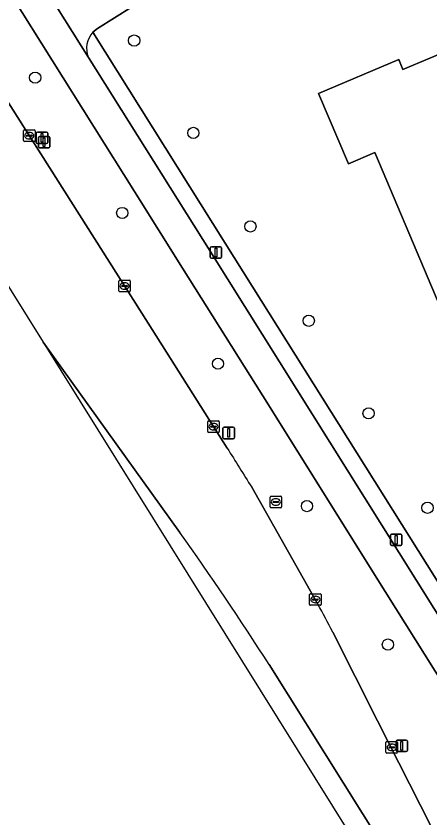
# Model space of a CAD drawing. Extents: x 160077 to 160948, y 386481 to 387498.
# Drawn here: x 160422.8 to 160458.7, y 386739 to 386808.6 of the extents above; entities that cross this region are included whole.
import ezdxf

# ---------------------------------------------------------------- set-up
doc = ezdxf.new("R2010")
doc.units = 0
for name, color, linetype in [('IMGEO_Berm_groen', 7, 'Continuous'), ('IMGEO_Boom', 7, 'Continuous'), ('IMGEO_Fietspad_gesloten', 7, 'Continuous'), ('IMGEO_Fietspad_open', 7, 'Continuous'), ('IMGEO_Groenvoorziening', 7, 'Continuous'), ('IMGEO_Kolk', 7, 'Continuous'), ('IMGEO_Lichtmast', 7, 'Continuous'), ('IMGEO_OVBaan_gesloten', 7, 'Continuous'), ('IMGEO_Pand', 7, 'Continuous'), ('IMGEO_Rijbaan_regionaal_gesloten', 7, 'Continuous'), ('IMGEO_Rioolput', 7, 'Continuous'), ('IMGEO_Voetpad_open', 7, 'Continuous')]:
    doc.layers.add(name, color=color, linetype=linetype)

msp = doc.modelspace()

# ---------------------------------------------------------------- linework, layer by layer
at = {"layer": 'IMGEO_Berm_groen'}
for points in [[(160499.383, 386687.635), (160498.978, 386688.282), (160486.744, 386707.806), (160476.448, 386724.239), (160468.64, 386736.699), (160465.892, 386741.082), (160454.087, 386759.909), (160444.721, 386774.848), (160437.266, 386786.737), (160433.09, 386793.395), (160422.403, 386810.435), (160420.492, 386813.481), (160411.654, 386827.581), (160407.208, 386834.673), (160401.736, 386843.281)], [(160397.258, 386840.35), (160411.262, 386818.254), (160422.342, 386800.771), (160434.272, 386781.947), (160441.145, 386771.103)], [(160443.268, 386767.704), (160449.011, 386757.544)], [(160450.306, 386755.123), (160454.198, 386747.429), (160460.688, 386734.599)]]:
    msp.add_lwpolyline(points, dxfattribs=at)
for centre, radius, start, end in [((160759.974, 386967.879), 374.664, 211.68228, 212.29514), ((160386.129, 386722.351), 72.06, 27.05086, 29.23405)]:
    msp.add_arc(centre, radius, start, end, dxfattribs=at)
at = {"layer": 'IMGEO_Boom'}
for centre in [(160433.06, 386806.5), (160424.463, 386803.275), (160438.197, 386798.472), (160432.028, 386791.524), (160443.153, 386790.353), (160448.215, 386782.162), (160440.338, 386778.435), (160453.416, 386774.122), (160448.065, 386766.067), (160458.529, 386765.918), (160455.093, 386754.037)]:
    msp.add_circle(centre, 0.489, dxfattribs=at)
at = {"layer": 'IMGEO_Fietspad_gesloten'}
for points in [[(160399.944, 386846.173), (160401.736, 386843.281), (160407.208, 386834.673), (160411.654, 386827.581), (160420.492, 386813.481), (160422.403, 386810.435), (160433.09, 386793.395), (160437.266, 386786.737), (160444.721, 386774.848), (160454.087, 386759.909), (160465.892, 386741.082)], [(160470.983, 386738.226), (160439.654, 386788.204), (160429.081, 386805.038), (160425.614, 386810.586), (160422.849, 386814.976), (160409.479, 386836.28), (160404.053, 386844.866)]]:
    msp.add_lwpolyline(points, dxfattribs=at)
at = {"layer": 'IMGEO_Fietspad_open'}
for points in [[(160429.484, 386807.235), (160429.869, 386807.54), (160434.31, 386810.339), (160460.073, 386826.509)], [(160425.614, 386810.586), (160429.081, 386805.038)]]:
    msp.add_lwpolyline(points, dxfattribs=at)
msp.add_arc((160430.978, 386805.825), 2.054, 136.67445, 202.5369, dxfattribs=at)
at = {"layer": 'IMGEO_Groenvoorziening'}
for points in [[(160460.073, 386826.509), (160434.31, 386810.339), (160429.869, 386807.54), (160429.484, 386807.235), (160440.964, 386788.9), (160472.273, 386739.018)], [(160473.766, 386750), (160453.962, 386796.768), (160451.663, 386795.795), (160449.075, 386801.906), (160456.028, 386804.85), (160456.393, 386803.987), (160461.067, 386805.966)]]:
    msp.add_lwpolyline(points, dxfattribs=at)
at = {"layer": 'IMGEO_Kolk'}
for p, q in [((160423.449, 386797.806), (160423.449, 386798.658)), ((160423.524, 386798.732), (160424.376, 386798.732)), ((160423.708, 386798.226), (160423.708, 386798.238)), ((160424.146, 386798.189), (160423.748, 386798.189)), ((160423.751, 386798.275), (160424.149, 386798.275)), ((160423.937, 386798.512), (160423.962, 386798.512)), ((160424.192, 386798.238), (160424.192, 386798.226)), ((160424.45, 386798.658), (160424.45, 386797.806)), ((160424.376, 386797.732), (160423.524, 386797.732)), ((160423.96, 386797.952), (160423.935, 386797.952)), ((160431.724, 386784.755), (160431.724, 386785.607)), ((160431.799, 386785.681), (160432.651, 386785.681)), ((160432.725, 386785.607), (160432.725, 386784.755)), ((160431.983, 386785.175), (160431.983, 386785.187)), ((160432.421, 386785.138), (160432.023, 386785.138)), ((160432.026, 386785.224), (160432.424, 386785.224)), ((160432.235, 386784.901), (160432.21, 386784.901)), ((160432.212, 386785.461), (160432.237, 386785.461)), ((160432.467, 386785.187), (160432.467, 386785.175)), ((160432.651, 386784.681), (160431.799, 386784.681)), ((160439.447, 386772.541), (160439.447, 386773.393)), ((160439.522, 386773.467), (160440.374, 386773.467)), ((160439.935, 386773.247), (160439.96, 386773.247)), ((160440.448, 386773.393), (160440.448, 386772.541)), ((160440.374, 386772.467), (160439.522, 386772.467)), ((160439.706, 386772.961), (160439.706, 386772.973)), ((160440.144, 386772.924), (160439.746, 386772.924)), ((160439.749, 386773.01), (160440.147, 386773.01)), ((160439.958, 386772.687), (160439.933, 386772.687)), ((160440.19, 386772.973), (160440.19, 386772.961)), ((160448.371, 386758.452), (160449.223, 386758.452)), ((160448.296, 386757.526), (160448.296, 386758.378)), ((160448.555, 386757.946), (160448.555, 386757.958)), ((160448.993, 386757.909), (160448.595, 386757.909)), ((160448.598, 386757.995), (160448.996, 386757.995)), ((160448.784, 386758.232), (160448.809, 386758.232)), ((160449.039, 386757.958), (160449.039, 386757.946)), ((160449.297, 386758.378), (160449.297, 386757.526)), ((160449.223, 386757.452), (160448.371, 386757.452)), ((160448.807, 386757.672), (160448.782, 386757.672)), ((160454.923, 386744.684), (160454.923, 386745.536)), ((160454.998, 386745.61), (160455.85, 386745.61)), ((160455.411, 386745.39), (160455.436, 386745.39)), ((160455.924, 386745.536), (160455.924, 386744.684)), ((160455.85, 386744.61), (160454.998, 386744.61)), ((160455.182, 386745.104), (160455.182, 386745.116)), ((160455.62, 386745.067), (160455.222, 386745.067)), ((160455.225, 386745.153), (160455.623, 386745.153)), ((160455.434, 386744.83), (160455.409, 386744.83)), ((160455.666, 386745.116), (160455.666, 386745.104))]:
    msp.add_line(p, q, dxfattribs=at)
for points in [[(160423.449, 386797.806), (160423.449, 386798.658)], [(160423.524, 386798.732), (160424.376, 386798.732)], [(160424.45, 386798.658), (160424.45, 386797.806)], [(160424.376, 386797.732), (160423.524, 386797.732)], [(160431.724, 386784.755), (160431.724, 386785.607)], [(160431.799, 386785.681), (160432.651, 386785.681)], [(160432.725, 386785.607), (160432.725, 386784.755)], [(160432.651, 386784.681), (160431.799, 386784.681)], [(160439.447, 386772.541), (160439.447, 386773.393)], [(160439.522, 386773.467), (160440.374, 386773.467)], [(160440.448, 386773.393), (160440.448, 386772.541)], [(160440.374, 386772.467), (160439.522, 386772.467)], [(160448.371, 386758.452), (160449.223, 386758.452)], [(160448.296, 386757.526), (160448.296, 386758.378)], [(160449.297, 386758.378), (160449.297, 386757.526)], [(160449.223, 386757.452), (160448.371, 386757.452)], [(160454.923, 386744.684), (160454.923, 386745.536)], [(160454.998, 386745.61), (160455.85, 386745.61)], [(160455.924, 386745.536), (160455.924, 386744.684)], [(160455.85, 386744.61), (160454.998, 386744.61)]]:
    msp.add_lwpolyline(points, dxfattribs=at)
for centre, radius, start, end in [((160423.526, 386798.656), 0.0765, 91.55205, 178.44795), ((160423.526, 386798.656), 0.0765, 91.55205, 178.44795), ((160423.748, 386798.235), 0.0403, 85.87752, 175.75265), ((160423.745, 386798.225), 0.0366, 178.93798, 274.71019), ((160424.149, 386798.232), 0.043, 264.86636, 352.45326), ((160424.153, 386798.237), 0.0386, 1.73085, 96.63898), ((160424.374, 386798.656), 0.0765, 1.55205, 88.44795), ((160424.374, 386798.656), 0.0765, 1.55205, 88.44795), ((160423.526, 386797.808), 0.0765, 181.55205, 268.44795), ((160423.526, 386797.808), 0.0765, 181.55205, 268.44795), ((160424.374, 386797.808), 0.0765, 271.55205, 358.44795), ((160424.374, 386797.808), 0.0765, 271.55205, 358.44795), ((160431.801, 386785.605), 0.0765, 91.55205, 178.44795), ((160431.801, 386785.605), 0.0765, 91.55205, 178.44795), ((160432.649, 386785.605), 0.0765, 1.55205, 88.44795), ((160432.649, 386785.605), 0.0765, 1.55205, 88.44795), ((160432.023, 386785.184), 0.0403, 85.87752, 175.75265), ((160432.02, 386785.174), 0.0366, 178.93798, 274.71019), ((160432.424, 386785.181), 0.043, 264.86636, 352.45326), ((160432.428, 386785.186), 0.0386, 1.73085, 96.63898), ((160431.801, 386784.757), 0.0765, 181.55205, 268.44795), ((160431.801, 386784.757), 0.0765, 181.55205, 268.44795), ((160432.649, 386784.757), 0.0765, 271.55205, 358.44795), ((160432.649, 386784.757), 0.0765, 271.55205, 358.44795), ((160439.524, 386773.391), 0.0765, 91.55205, 178.44795), ((160439.524, 386773.391), 0.0765, 91.55205, 178.44795), ((160440.372, 386773.391), 0.0765, 1.55205, 88.44795), ((160440.372, 386773.391), 0.0765, 1.55205, 88.44795), ((160439.524, 386772.543), 0.0765, 181.55205, 268.44795), ((160439.524, 386772.543), 0.0765, 181.55205, 268.44795), ((160439.746, 386772.97), 0.0403, 85.87752, 175.75265), ((160439.743, 386772.96), 0.0366, 178.93798, 274.71019), ((160440.147, 386772.967), 0.043, 264.86636, 352.45326), ((160440.151, 386772.972), 0.0386, 1.73085, 96.63898), ((160440.372, 386772.543), 0.0765, 271.55205, 358.44795), ((160440.372, 386772.543), 0.0765, 271.55205, 358.44795), ((160448.373, 386758.376), 0.0765, 91.55205, 178.44795), ((160448.373, 386758.376), 0.0765, 91.55205, 178.44795), ((160449.221, 386758.376), 0.0765, 1.55205, 88.44795), ((160449.221, 386758.376), 0.0765, 1.55205, 88.44795), ((160448.595, 386757.955), 0.0403, 85.87752, 175.75265), ((160448.592, 386757.945), 0.0366, 178.93798, 274.71019), ((160448.996, 386757.952), 0.043, 264.86636, 352.45326), ((160449, 386757.957), 0.0386, 1.73085, 96.63898), ((160448.373, 386757.528), 0.0765, 181.55205, 268.44795), ((160448.373, 386757.528), 0.0765, 181.55205, 268.44795), ((160449.221, 386757.528), 0.0765, 271.55205, 358.44795), ((160449.221, 386757.528), 0.0765, 271.55205, 358.44795), ((160455, 386745.534), 0.0765, 91.55205, 178.44795), ((160455, 386745.534), 0.0765, 91.55205, 178.44795), ((160455.848, 386745.534), 0.0765, 1.55205, 88.44795), ((160455.848, 386745.534), 0.0765, 1.55205, 88.44795), ((160455, 386744.686), 0.0765, 181.55205, 268.44795), ((160455, 386744.686), 0.0765, 181.55205, 268.44795), ((160455.222, 386745.113), 0.0403, 85.87752, 175.75265), ((160455.219, 386745.103), 0.0366, 178.93798, 274.71019), ((160455.623, 386745.11), 0.043, 264.86636, 352.45326), ((160455.627, 386745.115), 0.0386, 1.73085, 96.63898), ((160455.848, 386744.686), 0.0765, 271.55205, 358.44795), ((160455.848, 386744.686), 0.0765, 271.55205, 358.44795)]:
    msp.add_arc(centre, radius, start, end, dxfattribs=at)
for centre, major_axis, ratio, start_param, end_param in [((160423.936, 386798.232), (-0.387, 0.002), 0.722429, 4.712389, 7.853982), ((160423.961, 386798.232), (-0.39, 0.002), 0.717154, 1.570796, 4.712389), ((160432.211, 386785.181), (-0.387, 0.002), 0.722429, 4.712389, 7.853982), ((160432.236, 386785.181), (-0.39, 0.002), 0.717154, 1.570796, 4.712389), ((160439.934, 386772.967), (-0.387, 0.002), 0.722429, 4.712389, 7.853982), ((160439.959, 386772.967), (-0.39, 0.002), 0.717154, 1.570796, 4.712389), ((160448.783, 386757.952), (-0.387, 0.002), 0.722429, 4.712389, 7.853982), ((160448.808, 386757.952), (-0.39, 0.002), 0.717154, 1.570796, 4.712389), ((160455.41, 386745.11), (-0.387, 0.002), 0.722429, 4.712389, 7.853982), ((160455.435, 386745.11), (-0.39, 0.002), 0.717154, 1.570796, 4.712389)]:
    msp.add_ellipse(centre, major_axis=major_axis, ratio=ratio, start_param=start_param, end_param=end_param, dxfattribs=at)
at = {"layer": 'IMGEO_Lichtmast'}
for p, q in [((160424.563, 386797.655), (160424.563, 386798.455)), ((160424.563, 386798.455), (160424.563, 386797.655)), ((160424.663, 386798.555), (160425.453, 386798.555)), ((160425.453, 386798.555), (160424.663, 386798.555)), ((160424.845, 386798.17), (160425.635, 386798.17)), ((160425.635, 386798.17), (160424.845, 386798.17)), ((160425.553, 386798.455), (160425.553, 386797.655)), ((160425.553, 386797.655), (160425.553, 386798.455)), ((160425.453, 386797.555), (160424.663, 386797.555)), ((160424.663, 386797.555), (160425.453, 386797.555)), ((160424.745, 386797.27), (160424.745, 386798.07)), ((160424.745, 386798.07), (160424.745, 386797.27)), ((160425.735, 386798.07), (160425.735, 386797.27)), ((160425.735, 386797.27), (160425.735, 386798.07)), ((160425.635, 386797.17), (160424.845, 386797.17)), ((160424.845, 386797.17), (160425.635, 386797.17)), ((160439.66, 386787.684), (160439.66, 386788.484)), ((160439.66, 386788.484), (160439.66, 386787.684)), ((160439.76, 386788.584), (160440.55, 386788.584)), ((160440.55, 386788.584), (160439.76, 386788.584)), ((160440.65, 386788.484), (160440.65, 386787.684)), ((160440.65, 386787.684), (160440.65, 386788.484)), ((160440.55, 386787.584), (160439.76, 386787.584)), ((160439.76, 386787.584), (160440.55, 386787.584)), ((160440.77, 386772.022), (160440.77, 386772.822)), ((160440.77, 386772.822), (160440.77, 386772.022)), ((160440.87, 386772.922), (160441.66, 386772.922)), ((160441.66, 386772.922), (160440.87, 386772.922)), ((160441.76, 386772.822), (160441.76, 386772.022)), ((160441.76, 386772.022), (160441.76, 386772.822)), ((160441.66, 386771.922), (160440.87, 386771.922)), ((160440.87, 386771.922), (160441.66, 386771.922)), ((160455.316, 386762.736), (160455.316, 386763.536)), ((160455.316, 386763.536), (160455.316, 386762.736)), ((160455.416, 386763.636), (160456.206, 386763.636)), ((160456.206, 386763.636), (160455.416, 386763.636)), ((160456.306, 386763.536), (160456.306, 386762.736)), ((160456.306, 386762.736), (160456.306, 386763.536)), ((160456.206, 386762.636), (160455.416, 386762.636)), ((160455.416, 386762.636), (160456.206, 386762.636)), ((160455.802, 386744.843), (160455.802, 386745.643)), ((160455.802, 386745.643), (160455.802, 386744.843)), ((160455.902, 386745.743), (160456.692, 386745.743)), ((160456.692, 386745.743), (160455.902, 386745.743)), ((160456.792, 386745.643), (160456.792, 386744.843)), ((160456.792, 386744.843), (160456.792, 386745.643)), ((160456.692, 386744.743), (160455.902, 386744.743)), ((160455.902, 386744.743), (160456.692, 386744.743))]:
    msp.add_line(p, q, dxfattribs=at)
for points in [[(160424.983, 386798.43), (160425.133, 386798.43), (160425.133, 386797.68), (160424.983, 386797.68), (160424.983, 386798.43)], [(160425.165, 386798.045), (160425.315, 386798.045), (160425.315, 386797.295), (160425.165, 386797.295), (160425.165, 386798.045)], [(160440.08, 386788.459), (160440.23, 386788.459), (160440.23, 386787.709), (160440.08, 386787.709), (160440.08, 386788.459)], [(160441.19, 386772.797), (160441.34, 386772.797), (160441.34, 386772.047), (160441.19, 386772.047), (160441.19, 386772.797)], [(160455.736, 386763.511), (160455.886, 386763.511), (160455.886, 386762.761), (160455.736, 386762.761), (160455.736, 386763.511)], [(160456.222, 386745.618), (160456.372, 386745.618), (160456.372, 386744.868), (160456.222, 386744.868), (160456.222, 386745.618)]]:
    msp.add_lwpolyline(points, dxfattribs=at)
for centre, start, end in [((160424.663, 386798.455), 90, 180), ((160424.663, 386798.455), 90, 180), ((160424.845, 386798.07), 90, 180), ((160424.845, 386798.07), 90, 180), ((160425.453, 386798.455), 0, 90), ((160425.453, 386798.455), 360, 90), ((160425.635, 386798.07), 0, 90), ((160425.635, 386798.07), 360, 90), ((160424.663, 386797.655), 180, 270), ((160424.663, 386797.655), 180, 270), ((160425.453, 386797.655), 270, 0), ((160425.453, 386797.655), 270, 0), ((160424.845, 386797.27), 180, 270), ((160424.845, 386797.27), 180, 270), ((160425.635, 386797.27), 270, 0), ((160425.635, 386797.27), 270, 0), ((160439.76, 386788.484), 90, 180), ((160439.76, 386788.484), 90, 180), ((160440.55, 386788.484), 0, 90), ((160440.55, 386788.484), 360, 90), ((160439.76, 386787.684), 180, 270), ((160439.76, 386787.684), 180, 270), ((160440.55, 386787.684), 270, 0), ((160440.55, 386787.684), 270, 0), ((160440.87, 386772.822), 90, 180), ((160440.87, 386772.822), 90, 180), ((160441.66, 386772.822), 0, 90), ((160441.66, 386772.822), 360, 90), ((160440.87, 386772.022), 180, 270), ((160440.87, 386772.022), 180, 270), ((160441.66, 386772.022), 270, 0), ((160441.66, 386772.022), 270, 0), ((160455.416, 386763.536), 90, 180), ((160455.416, 386763.536), 90, 180), ((160456.206, 386763.536), 0, 90), ((160456.206, 386763.536), 360, 90), ((160455.416, 386762.736), 180, 270), ((160455.416, 386762.736), 180, 270), ((160456.206, 386762.736), 270, 0), ((160456.206, 386762.736), 270, 0), ((160455.902, 386745.643), 90, 180), ((160455.902, 386745.643), 90, 180), ((160456.692, 386745.643), 0, 90), ((160456.692, 386745.643), 360, 90), ((160455.902, 386744.843), 180, 270), ((160455.902, 386744.843), 180, 270), ((160456.692, 386744.843), 270, 0), ((160456.692, 386744.843), 270, 0)]:
    msp.add_arc(centre, 0.1, start, end, dxfattribs=at)
at = {"layer": 'IMGEO_OVBaan_gesloten'}
for points in [[(160437.039, 386763.769), (160425.154, 386780.307), (160461.301, 386722.319), (160467.973, 386711.615), (160497.135, 386664.741), (160531.896, 386608.867)], [(160531.896, 386608.867), (160533.871, 386610.149), (160489.97, 386680.162), (160444.774, 386752.299)]]:
    msp.add_lwpolyline(points, dxfattribs=at)
msp.add_arc((160217.825, 386607.595), 269.156, 32.52182, 35.46711, dxfattribs=at)
at = {"layer": 'IMGEO_Pand'}
msp.add_lwpolyline([(160461.067, 386805.966), (160456.393, 386803.987), (160456.028, 386804.85), (160449.075, 386801.906), (160451.663, 386795.795), (160453.962, 386796.768), (160473.766, 386750)], dxfattribs=at)
at = {"layer": 'IMGEO_Rijbaan_regionaal_gesloten'}
for points in [[(160441.145, 386771.103), (160434.272, 386781.947), (160422.342, 386800.771), (160411.262, 386818.254), (160397.258, 386840.35), (160395.476, 386843.347), (160388.58, 386838.982), (160425.154, 386780.307)], [(160425.154, 386780.307), (160437.039, 386763.769)], [(160449.011, 386757.544), (160443.268, 386767.704)], [(160460.688, 386734.599), (160454.198, 386747.429), (160450.306, 386755.123)], [(160444.774, 386752.299), (160489.97, 386680.162), (160533.871, 386610.149), (160540.407, 386599.725), (160544.265, 386593.572), (160552.394, 386580.604), (160558.403, 386571.103), (160563.595, 386562.96)]]:
    msp.add_lwpolyline(points, dxfattribs=at)
for centre, radius, start, end in [((160759.974, 386967.879), 374.664, 211.68228, 212.29514), ((160217.825, 386607.595), 269.156, 32.52182, 35.46711), ((160386.129, 386722.351), 72.06, 27.05086, 29.23405)]:
    msp.add_arc(centre, radius, start, end, dxfattribs=at)
at = {"layer": 'IMGEO_Rioolput'}
for p, q in [((160444.861, 386766.003), (160444.861, 386766.855)), ((160444.936, 386766.929), (160445.788, 386766.929)), ((160445.862, 386766.855), (160445.862, 386766.003)), ((160445.12, 386766.423), (160445.12, 386766.435)), ((160445.558, 386766.386), (160445.16, 386766.386)), ((160445.163, 386766.472), (160445.561, 386766.472)), ((160445.372, 386766.149), (160445.347, 386766.149)), ((160445.349, 386766.709), (160445.374, 386766.709)), ((160445.604, 386766.435), (160445.604, 386766.423)), ((160445.788, 386765.929), (160444.936, 386765.929))]:
    msp.add_line(p, q, dxfattribs=at)
for points in [[(160444.861, 386766.003), (160444.861, 386766.855)], [(160444.936, 386766.929), (160445.788, 386766.929)], [(160445.862, 386766.855), (160445.862, 386766.003)], [(160445.788, 386765.929), (160444.936, 386765.929)]]:
    msp.add_lwpolyline(points, dxfattribs=at)
for centre, radius, start, end in [((160444.938, 386766.853), 0.0765, 91.55205, 178.44795), ((160444.938, 386766.853), 0.0765, 91.55205, 178.44795), ((160445.786, 386766.853), 0.0765, 1.55205, 88.44795), ((160445.786, 386766.853), 0.0765, 1.55205, 88.44795), ((160445.16, 386766.432), 0.0403, 85.87752, 175.75265), ((160445.157, 386766.422), 0.0366, 178.93798, 274.71019), ((160445.561, 386766.429), 0.043, 264.86636, 352.45326), ((160445.565, 386766.434), 0.0386, 1.73085, 96.63898), ((160444.938, 386766.005), 0.0765, 181.55205, 268.44795), ((160444.938, 386766.005), 0.0765, 181.55205, 268.44795), ((160445.786, 386766.005), 0.0765, 271.55205, 358.44795), ((160445.786, 386766.005), 0.0765, 271.55205, 358.44795)]:
    msp.add_arc(centre, radius, start, end, dxfattribs=at)
for centre, major_axis, ratio, start_param, end_param in [((160445.348, 386766.429), (-0.387, 0.002), 0.722429, 4.712389, 7.853982), ((160445.373, 386766.429), (-0.39, 0.002), 0.717154, 1.570796, 4.712389)]:
    msp.add_ellipse(centre, major_axis=major_axis, ratio=ratio, start_param=start_param, end_param=end_param, dxfattribs=at)
at = {"layer": 'IMGEO_Voetpad_open'}
for points in [[(160440.964, 386788.9), (160429.484, 386807.235)], [(160429.081, 386805.038), (160439.654, 386788.204), (160470.983, 386738.226), (160501.792, 386689.072), (160505.238, 386683.614)], [(160504.941, 386686.912), (160503.07, 386689.873), (160492.381, 386706.914), (160491.642, 386708.102), (160491.602, 386708.165), (160479.334, 386727.742), (160477.966, 386729.906), (160472.273, 386739.018), (160440.964, 386788.9)]]:
    msp.add_lwpolyline(points, dxfattribs=at)
msp.add_arc((160430.978, 386805.825), 2.054, 136.67445, 202.5369, dxfattribs=at)

doc.saveas('drawing.dxf')
